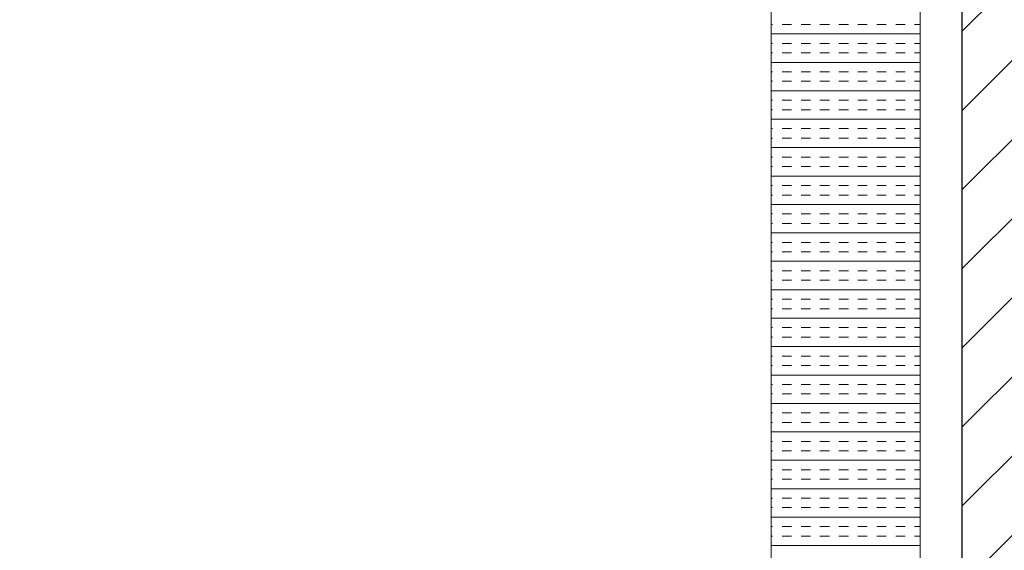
# Model space of a CAD drawing. Extents: x 3940905 to 4145695, y 925352 to 1109797.
# Tile 827 of 1056: x 4041040 to 4041371, y 1100118 to 1100296. Entities that reach past the tile are written whole.
import ezdxf

# ---------------------------------------------------------------- set-up
doc = ezdxf.new("R2010")
doc.units = 0
doc.header["$LTSCALE"] = 750
doc.header["$MEASUREMENT"] = 0
doc.layers.add('CIVIL WALLS', color=7, linetype='CONTINUOUS', lineweight=30)
doc.layers.add('CKD Equipments', color=252, linetype='CONTINUOUS', lineweight=0)
doc.layers.add('S-Hatch_8', color=7, linetype='CONTINUOUS')

msp = doc.modelspace()

# ---------------------------------------------------------------- hatches: boundary and pattern name
at = {"layer": 'S-Hatch_8'}
h = msp.add_hatch(dxfattribs=at)
h.set_pattern_fill('ANSI31', color=6, scale=150)
h.set_pattern_definition([(45, (55598.317, 54286.193), (-13.25825215, 13.25825215), [])])
h.paths.add_polyline_path([(4032909.71, 1095539.54), (4032784.71, 1095539.54), (4032784.71, 1094658.28), (4032909.71, 1094658.28)], flags=16)
h.paths.add_polyline_path([(4032934.71, 1095564.54), (4032759.71, 1095564.54), (4032759.71, 1094633.28), (4032934.71, 1094633.28)])
h.paths.add_polyline_path([(4036035.81, 1097319.5), (4036035.81, 1097194.49), (4032909.71, 1097194.5), (4032909.71, 1096488.48), (4032784.71, 1096488.48), (4032784.71, 1097319.5)], flags=16)
h.paths.add_polyline_path([(4039335.65, 1096588.98), (4040987, 1096589), (4040987, 1096464), (4039335.65, 1096463.98)], flags=17)
h.paths.add_polyline_path([(4039335.65, 1096613.98), (4041012, 1096614), (4041012, 1096439), (4039335.65, 1096438.98)])
h.paths.add_polyline_path([(4040862, 1095258.74), (4040862, 1095688.98), (4040987, 1095688.98), (4040987, 1095258.74), (4042012, 1095258.74), (4042012, 1095133.64), (4039635.81, 1095133.59), (4039635.81, 1095258.69)], flags=16)
h.paths.add_polyline_path([(4040837, 1095283.64), (4040837, 1095688.98), (4041012, 1095688.98), (4041012, 1095283.64), (4042037, 1095283.64), (4042037, 1095108.64), (4039635.81, 1095108.64), (4039635.81, 1095283.64)])
h.paths.add_polyline_path([(4044826.61, 1095744.14), (4044825.06, 1098019.68), (4044714.13, 1098019.44), (4044714.13, 1096994.44), (4043387, 1096994.44), (4043387, 1098078.44), (4043262, 1098078.44), (4043262, 1094831.38), (4043387, 1094831.38), (4043387, 1096869.44), (4044714.13, 1096869.44), (4044714.13, 1095868.9), (4044186.93, 1095868.93), (4044186.93, 1095743.93)], flags=17)
h.paths.add_polyline_path([(4044825.05, 1098044.44), (4044689.13, 1098044.44), (4044689.13, 1097019.44), (4043412, 1097019.44), (4043412, 1098103.44), (4043237, 1098103.44), (4043237, 1094806.38), (4043412, 1094806.38), (4043412, 1096844.44), (4044689.13, 1096844.44), (4044689.13, 1095893.9), (4044161.93, 1095893.93), (4044161.93, 1095718.93), (4044826.63, 1095719.38)])
h.paths.add_polyline_path([(4043387, 1099092.27), (4043753.59, 1099092.27), (4043753.59, 1099217.27), (4043263.42, 1099217.27), (4043263.42, 1098878.43), (4043387, 1098878.43)], flags=16)
h.paths.add_polyline_path([(4043412, 1099067.27), (4043753.59, 1099067.27), (4043753.59, 1099242.27), (4043236.95, 1099242.27), (4043237, 1098853.43), (4043412, 1098853.43)])
h.paths.add_polyline_path([(4041381.49, 1099092.27), (4041381.49, 1102053.43), (4041506.49, 1102053.43), (4041506.49, 1099217.27), (4042311.1, 1099217.27), (4042311.1, 1099092.27)], flags=16)
h.paths.add_polyline_path([(4041356.49, 1099067.27), (4041356.49, 1102078.43), (4041531.49, 1102078.43), (4041531.49, 1099242.27), (4042336.1, 1099242.27), (4042336.1, 1099067.27)])
h.paths.add_polyline_path([(4035556.81, 1097344.5), (4035556.81, 1097319.5), (4035436.81, 1097319.5), (4035436.81, 1097344.5), (4032759.71, 1097344.5), (4032759.71, 1096463.48), (4032934.71, 1096463.48), (4032934.71, 1097169.5), (4036035.81, 1097168.95), (4036035.81, 1097344.5)])

# ---------------------------------------------------------------- linework, layer by layer
at = {"layer": 'CIVIL WALLS', "color": 6, "elevation": -7.61}
msp.add_lwpolyline([(4041356.49, 1099067.27), (4041356.49, 1102078.43), (4041531.49, 1102078.43), (4041531.49, 1099242.27), (4042336.1, 1099242.27), (4042336.1, 1099067.27)], close=True, dxfattribs=at)
at = {"layer": 'CKD Equipments'}
for p, q in [((4041342.42, 1099951.64, -7.61), (4041342.42, 1100651.64, -7.61)), ((4041292.42, 1100001.64, -7.61), (4041292.42, 1100601.64, -7.61))]:
    msp.add_line(p, q, dxfattribs=at)
at = {"layer": 'CKD Equipments', "color": 4, "linetype": 'Continuous'}
for p, q in [((4041292.9, 1100294.38, -7.61), (4041292.42, 1100294.38, -7.61)), ((4041299.25, 1100294.38, -7.61), (4041296.07, 1100294.38, -7.61)), ((4041305.6, 1100294.38, -7.61), (4041302.42, 1100294.38, -7.61)), ((4041311.95, 1100294.38, -7.61), (4041308.77, 1100294.38, -7.61)), ((4041318.3, 1100294.38, -7.61), (4041315.12, 1100294.38, -7.61)), ((4041324.65, 1100294.38, -7.61), (4041321.47, 1100294.38, -7.61)), ((4041331, 1100294.38, -7.61), (4041327.82, 1100294.38, -7.61)), ((4041337.35, 1100294.38, -7.61), (4041334.17, 1100294.38, -7.61)), ((4041342.42, 1100294.38, -7.61), (4041340.52, 1100294.38, -7.61)), ((4041342.42, 1100291.21, -7.61), (4041292.42, 1100291.21, -7.61)), ((4041292.9, 1100288.03, -7.61), (4041292.42, 1100288.03, -7.61)), ((4041299.25, 1100288.03, -7.61), (4041296.07, 1100288.03, -7.61)), ((4041305.6, 1100288.03, -7.61), (4041302.42, 1100288.03, -7.61)), ((4041311.95, 1100288.03, -7.61), (4041308.77, 1100288.03, -7.61)), ((4041318.3, 1100288.03, -7.61), (4041315.12, 1100288.03, -7.61)), ((4041324.65, 1100288.03, -7.61), (4041321.47, 1100288.03, -7.61)), ((4041331, 1100288.03, -7.61), (4041327.82, 1100288.03, -7.61)), ((4041337.35, 1100288.03, -7.61), (4041334.17, 1100288.03, -7.61)), ((4041342.42, 1100288.03, -7.61), (4041340.52, 1100288.03, -7.61)), ((4041292.9, 1100284.86, -7.61), (4041292.42, 1100284.86, -7.61)), ((4041299.25, 1100284.86, -7.61), (4041296.07, 1100284.86, -7.61)), ((4041305.6, 1100284.86, -7.61), (4041302.42, 1100284.86, -7.61)), ((4041311.95, 1100284.86, -7.61), (4041308.77, 1100284.86, -7.61)), ((4041318.3, 1100284.86, -7.61), (4041315.12, 1100284.86, -7.61)), ((4041324.65, 1100284.86, -7.61), (4041321.47, 1100284.86, -7.61)), ((4041331, 1100284.86, -7.61), (4041327.82, 1100284.86, -7.61)), ((4041337.35, 1100284.86, -7.61), (4041334.17, 1100284.86, -7.61)), ((4041342.42, 1100284.86, -7.61), (4041340.52, 1100284.86, -7.61)), ((4041342.42, 1100281.68, -7.61), (4041292.42, 1100281.68, -7.61)), ((4041292.9, 1100278.51, -7.61), (4041292.42, 1100278.51, -7.61)), ((4041299.25, 1100278.51, -7.61), (4041296.07, 1100278.51, -7.61)), ((4041305.6, 1100278.51, -7.61), (4041302.42, 1100278.51, -7.61)), ((4041311.95, 1100278.51, -7.61), (4041308.77, 1100278.51, -7.61)), ((4041318.3, 1100278.51, -7.61), (4041315.12, 1100278.51, -7.61)), ((4041324.65, 1100278.51, -7.61), (4041321.47, 1100278.51, -7.61)), ((4041331, 1100278.51, -7.61), (4041327.82, 1100278.51, -7.61)), ((4041337.35, 1100278.51, -7.61), (4041334.17, 1100278.51, -7.61)), ((4041342.42, 1100278.51, -7.61), (4041340.52, 1100278.51, -7.61)), ((4041292.9, 1100275.33, -7.61), (4041292.42, 1100275.33, -7.61)), ((4041299.25, 1100275.33, -7.61), (4041296.07, 1100275.33, -7.61)), ((4041305.6, 1100275.33, -7.61), (4041302.42, 1100275.33, -7.61)), ((4041311.95, 1100275.33, -7.61), (4041308.77, 1100275.33, -7.61)), ((4041318.3, 1100275.33, -7.61), (4041315.12, 1100275.33, -7.61)), ((4041324.65, 1100275.33, -7.61), (4041321.47, 1100275.33, -7.61)), ((4041331, 1100275.33, -7.61), (4041327.82, 1100275.33, -7.61)), ((4041337.35, 1100275.33, -7.61), (4041334.17, 1100275.33, -7.61)), ((4041342.42, 1100275.33, -7.61), (4041340.52, 1100275.33, -7.61)), ((4041342.42, 1100272.16, -7.61), (4041292.42, 1100272.16, -7.61)), ((4041292.9, 1100268.98, -7.61), (4041292.42, 1100268.98, -7.61)), ((4041299.25, 1100268.98, -7.61), (4041296.07, 1100268.98, -7.61)), ((4041305.6, 1100268.98, -7.61), (4041302.42, 1100268.98, -7.61)), ((4041311.95, 1100268.98, -7.61), (4041308.77, 1100268.98, -7.61)), ((4041318.3, 1100268.98, -7.61), (4041315.12, 1100268.98, -7.61)), ((4041324.65, 1100268.98, -7.61), (4041321.47, 1100268.98, -7.61)), ((4041331, 1100268.98, -7.61), (4041327.82, 1100268.98, -7.61)), ((4041337.35, 1100268.98, -7.61), (4041334.17, 1100268.98, -7.61)), ((4041342.42, 1100268.98, -7.61), (4041340.52, 1100268.98, -7.61)), ((4041292.9, 1100265.81, -7.61), (4041292.42, 1100265.81, -7.61)), ((4041299.25, 1100265.81, -7.61), (4041296.07, 1100265.81, -7.61)), ((4041305.6, 1100265.81, -7.61), (4041302.42, 1100265.81, -7.61)), ((4041311.95, 1100265.81, -7.61), (4041308.77, 1100265.81, -7.61)), ((4041318.3, 1100265.81, -7.61), (4041315.12, 1100265.81, -7.61)), ((4041324.65, 1100265.81, -7.61), (4041321.47, 1100265.81, -7.61)), ((4041331, 1100265.81, -7.61), (4041327.82, 1100265.81, -7.61)), ((4041337.35, 1100265.81, -7.61), (4041334.17, 1100265.81, -7.61)), ((4041342.42, 1100265.81, -7.61), (4041340.52, 1100265.81, -7.61)), ((4041342.42, 1100262.63, -7.61), (4041292.42, 1100262.63, -7.61)), ((4041292.9, 1100259.46, -7.61), (4041292.42, 1100259.46, -7.61)), ((4041299.25, 1100259.46, -7.61), (4041296.07, 1100259.46, -7.61)), ((4041305.6, 1100259.46, -7.61), (4041302.42, 1100259.46, -7.61)), ((4041311.95, 1100259.46, -7.61), (4041308.77, 1100259.46, -7.61)), ((4041318.3, 1100259.46, -7.61), (4041315.12, 1100259.46, -7.61)), ((4041324.65, 1100259.46, -7.61), (4041321.47, 1100259.46, -7.61)), ((4041331, 1100259.46, -7.61), (4041327.82, 1100259.46, -7.61)), ((4041337.35, 1100259.46, -7.61), (4041334.17, 1100259.46, -7.61)), ((4041342.42, 1100259.46, -7.61), (4041340.52, 1100259.46, -7.61)), ((4041292.9, 1100256.28, -7.61), (4041292.42, 1100256.28, -7.61)), ((4041299.25, 1100256.28, -7.61), (4041296.07, 1100256.28, -7.61)), ((4041305.6, 1100256.28, -7.61), (4041302.42, 1100256.28, -7.61)), ((4041311.95, 1100256.28, -7.61), (4041308.77, 1100256.28, -7.61)), ((4041318.3, 1100256.28, -7.61), (4041315.12, 1100256.28, -7.61)), ((4041324.65, 1100256.28, -7.61), (4041321.47, 1100256.28, -7.61)), ((4041331, 1100256.28, -7.61), (4041327.82, 1100256.28, -7.61)), ((4041337.35, 1100256.28, -7.61), (4041334.17, 1100256.28, -7.61)), ((4041342.42, 1100256.28, -7.61), (4041340.52, 1100256.28, -7.61)), ((4041342.42, 1100253.11, -7.61), (4041292.42, 1100253.11, -7.61)), ((4041292.9, 1100249.93, -7.61), (4041292.42, 1100249.93, -7.61)), ((4041299.25, 1100249.93, -7.61), (4041296.07, 1100249.93, -7.61)), ((4041305.6, 1100249.93, -7.61), (4041302.42, 1100249.93, -7.61)), ((4041311.95, 1100249.93, -7.61), (4041308.77, 1100249.93, -7.61)), ((4041318.3, 1100249.93, -7.61), (4041315.12, 1100249.93, -7.61)), ((4041324.65, 1100249.93, -7.61), (4041321.47, 1100249.93, -7.61)), ((4041331, 1100249.93, -7.61), (4041327.82, 1100249.93, -7.61)), ((4041337.35, 1100249.93, -7.61), (4041334.17, 1100249.93, -7.61)), ((4041342.42, 1100249.93, -7.61), (4041340.52, 1100249.93, -7.61)), ((4041292.9, 1100246.76, -7.61), (4041292.42, 1100246.76, -7.61)), ((4041342.42, 1100243.58, -7.61), (4041292.42, 1100243.58, -7.61)), ((4041299.25, 1100246.76, -7.61), (4041296.07, 1100246.76, -7.61)), ((4041305.6, 1100246.76, -7.61), (4041302.42, 1100246.76, -7.61)), ((4041311.95, 1100246.76, -7.61), (4041308.77, 1100246.76, -7.61)), ((4041318.3, 1100246.76, -7.61), (4041315.12, 1100246.76, -7.61)), ((4041324.65, 1100246.76, -7.61), (4041321.47, 1100246.76, -7.61)), ((4041331, 1100246.76, -7.61), (4041327.82, 1100246.76, -7.61)), ((4041337.35, 1100246.76, -7.61), (4041334.17, 1100246.76, -7.61)), ((4041342.42, 1100246.76, -7.61), (4041340.52, 1100246.76, -7.61)), ((4041292.9, 1100240.41, -7.61), (4041292.42, 1100240.41, -7.61)), ((4041299.25, 1100240.41, -7.61), (4041296.07, 1100240.41, -7.61)), ((4041305.6, 1100240.41, -7.61), (4041302.42, 1100240.41, -7.61)), ((4041311.95, 1100240.41, -7.61), (4041308.77, 1100240.41, -7.61)), ((4041318.3, 1100240.41, -7.61), (4041315.12, 1100240.41, -7.61)), ((4041324.65, 1100240.41, -7.61), (4041321.47, 1100240.41, -7.61)), ((4041331, 1100240.41, -7.61), (4041327.82, 1100240.41, -7.61)), ((4041337.35, 1100240.41, -7.61), (4041334.17, 1100240.41, -7.61)), ((4041342.42, 1100240.41, -7.61), (4041340.52, 1100240.41, -7.61)), ((4041292.9, 1100237.23, -7.61), (4041292.42, 1100237.23, -7.61)), ((4041299.25, 1100237.23, -7.61), (4041296.07, 1100237.23, -7.61)), ((4041305.6, 1100237.23, -7.61), (4041302.42, 1100237.23, -7.61)), ((4041311.95, 1100237.23, -7.61), (4041308.77, 1100237.23, -7.61)), ((4041318.3, 1100237.23, -7.61), (4041315.12, 1100237.23, -7.61)), ((4041324.65, 1100237.23, -7.61), (4041321.47, 1100237.23, -7.61)), ((4041331, 1100237.23, -7.61), (4041327.82, 1100237.23, -7.61)), ((4041337.35, 1100237.23, -7.61), (4041334.17, 1100237.23, -7.61)), ((4041342.42, 1100237.23, -7.61), (4041340.52, 1100237.23, -7.61)), ((4041342.42, 1100234.06, -7.61), (4041292.42, 1100234.06, -7.61)), ((4041292.9, 1100230.88, -7.61), (4041292.42, 1100230.88, -7.61)), ((4041299.25, 1100230.88, -7.61), (4041296.07, 1100230.88, -7.61)), ((4041305.6, 1100230.88, -7.61), (4041302.42, 1100230.88, -7.61)), ((4041311.95, 1100230.88, -7.61), (4041308.77, 1100230.88, -7.61)), ((4041318.3, 1100230.88, -7.61), (4041315.12, 1100230.88, -7.61)), ((4041324.65, 1100230.88, -7.61), (4041321.47, 1100230.88, -7.61)), ((4041331, 1100230.88, -7.61), (4041327.82, 1100230.88, -7.61)), ((4041337.35, 1100230.88, -7.61), (4041334.17, 1100230.88, -7.61)), ((4041342.42, 1100230.88, -7.61), (4041340.52, 1100230.88, -7.61)), ((4041292.9, 1100227.71, -7.61), (4041292.42, 1100227.71, -7.61)), ((4041299.25, 1100227.71, -7.61), (4041296.07, 1100227.71, -7.61)), ((4041305.6, 1100227.71, -7.61), (4041302.42, 1100227.71, -7.61)), ((4041311.95, 1100227.71, -7.61), (4041308.77, 1100227.71, -7.61)), ((4041318.3, 1100227.71, -7.61), (4041315.12, 1100227.71, -7.61)), ((4041324.65, 1100227.71, -7.61), (4041321.47, 1100227.71, -7.61)), ((4041331, 1100227.71, -7.61), (4041327.82, 1100227.71, -7.61)), ((4041337.35, 1100227.71, -7.61), (4041334.17, 1100227.71, -7.61)), ((4041342.42, 1100227.71, -7.61), (4041340.52, 1100227.71, -7.61)), ((4041342.42, 1100224.53, -7.61), (4041292.42, 1100224.53, -7.61)), ((4041292.9, 1100221.36, -7.61), (4041292.42, 1100221.36, -7.61)), ((4041299.25, 1100221.36, -7.61), (4041296.07, 1100221.36, -7.61)), ((4041305.6, 1100221.36, -7.61), (4041302.42, 1100221.36, -7.61)), ((4041311.95, 1100221.36, -7.61), (4041308.77, 1100221.36, -7.61)), ((4041318.3, 1100221.36, -7.61), (4041315.12, 1100221.36, -7.61)), ((4041324.65, 1100221.36, -7.61), (4041321.47, 1100221.36, -7.61)), ((4041331, 1100221.36, -7.61), (4041327.82, 1100221.36, -7.61)), ((4041337.35, 1100221.36, -7.61), (4041334.17, 1100221.36, -7.61)), ((4041342.42, 1100221.36, -7.61), (4041340.52, 1100221.36, -7.61)), ((4041292.9, 1100218.18, -7.61), (4041292.42, 1100218.18, -7.61)), ((4041299.25, 1100218.18, -7.61), (4041296.07, 1100218.18, -7.61)), ((4041305.6, 1100218.18, -7.61), (4041302.42, 1100218.18, -7.61)), ((4041311.95, 1100218.18, -7.61), (4041308.77, 1100218.18, -7.61)), ((4041318.3, 1100218.18, -7.61), (4041315.12, 1100218.18, -7.61)), ((4041324.65, 1100218.18, -7.61), (4041321.47, 1100218.18, -7.61)), ((4041331, 1100218.18, -7.61), (4041327.82, 1100218.18, -7.61)), ((4041337.35, 1100218.18, -7.61), (4041334.17, 1100218.18, -7.61)), ((4041342.42, 1100218.18, -7.61), (4041340.52, 1100218.18, -7.61)), ((4041342.42, 1100215.01, -7.61), (4041292.42, 1100215.01, -7.61)), ((4041292.9, 1100211.83, -7.61), (4041292.42, 1100211.83, -7.61)), ((4041299.25, 1100211.83, -7.61), (4041296.07, 1100211.83, -7.61)), ((4041305.6, 1100211.83, -7.61), (4041302.42, 1100211.83, -7.61)), ((4041311.95, 1100211.83, -7.61), (4041308.77, 1100211.83, -7.61)), ((4041318.3, 1100211.83, -7.61), (4041315.12, 1100211.83, -7.61)), ((4041324.65, 1100211.83, -7.61), (4041321.47, 1100211.83, -7.61)), ((4041331, 1100211.83, -7.61), (4041327.82, 1100211.83, -7.61)), ((4041337.35, 1100211.83, -7.61), (4041334.17, 1100211.83, -7.61)), ((4041342.42, 1100211.83, -7.61), (4041340.52, 1100211.83, -7.61)), ((4041292.9, 1100208.66, -7.61), (4041292.42, 1100208.66, -7.61)), ((4041299.25, 1100208.66, -7.61), (4041296.07, 1100208.66, -7.61)), ((4041305.6, 1100208.66, -7.61), (4041302.42, 1100208.66, -7.61)), ((4041311.95, 1100208.66, -7.61), (4041308.77, 1100208.66, -7.61)), ((4041318.3, 1100208.66, -7.61), (4041315.12, 1100208.66, -7.61)), ((4041324.65, 1100208.66, -7.61), (4041321.47, 1100208.66, -7.61)), ((4041331, 1100208.66, -7.61), (4041327.82, 1100208.66, -7.61)), ((4041337.35, 1100208.66, -7.61), (4041334.17, 1100208.66, -7.61)), ((4041342.42, 1100208.66, -7.61), (4041340.52, 1100208.66, -7.61)), ((4041342.42, 1100205.48, -7.61), (4041292.42, 1100205.48, -7.61)), ((4041292.9, 1100202.31, -7.61), (4041292.42, 1100202.31, -7.61)), ((4041299.25, 1100202.31, -7.61), (4041296.07, 1100202.31, -7.61)), ((4041305.6, 1100202.31, -7.61), (4041302.42, 1100202.31, -7.61)), ((4041311.95, 1100202.31, -7.61), (4041308.77, 1100202.31, -7.61)), ((4041318.3, 1100202.31, -7.61), (4041315.12, 1100202.31, -7.61)), ((4041324.65, 1100202.31, -7.61), (4041321.47, 1100202.31, -7.61)), ((4041331, 1100202.31, -7.61), (4041327.82, 1100202.31, -7.61)), ((4041337.35, 1100202.31, -7.61), (4041334.17, 1100202.31, -7.61)), ((4041342.42, 1100202.31, -7.61), (4041340.52, 1100202.31, -7.61)), ((4041292.9, 1100199.13, -7.61), (4041292.42, 1100199.13, -7.61)), ((4041299.25, 1100199.13, -7.61), (4041296.07, 1100199.13, -7.61)), ((4041305.6, 1100199.13, -7.61), (4041302.42, 1100199.13, -7.61)), ((4041311.95, 1100199.13, -7.61), (4041308.77, 1100199.13, -7.61)), ((4041318.3, 1100199.13, -7.61), (4041315.12, 1100199.13, -7.61)), ((4041324.65, 1100199.13, -7.61), (4041321.47, 1100199.13, -7.61)), ((4041331, 1100199.13, -7.61), (4041327.82, 1100199.13, -7.61)), ((4041337.35, 1100199.13, -7.61), (4041334.17, 1100199.13, -7.61)), ((4041342.42, 1100199.13, -7.61), (4041340.52, 1100199.13, -7.61)), ((4041342.42, 1100195.96, -7.61), (4041292.42, 1100195.96, -7.61)), ((4041292.9, 1100192.78, -7.61), (4041292.42, 1100192.78, -7.61)), ((4041299.25, 1100192.78, -7.61), (4041296.07, 1100192.78, -7.61)), ((4041305.6, 1100192.78, -7.61), (4041302.42, 1100192.78, -7.61)), ((4041311.95, 1100192.78, -7.61), (4041308.77, 1100192.78, -7.61)), ((4041318.3, 1100192.78, -7.61), (4041315.12, 1100192.78, -7.61)), ((4041324.65, 1100192.78, -7.61), (4041321.47, 1100192.78, -7.61)), ((4041331, 1100192.78, -7.61), (4041327.82, 1100192.78, -7.61)), ((4041337.35, 1100192.78, -7.61), (4041334.17, 1100192.78, -7.61)), ((4041342.42, 1100192.78, -7.61), (4041340.52, 1100192.78, -7.61)), ((4041292.9, 1100189.61, -7.61), (4041292.42, 1100189.61, -7.61)), ((4041299.25, 1100189.61, -7.61), (4041296.07, 1100189.61, -7.61)), ((4041305.6, 1100189.61, -7.61), (4041302.42, 1100189.61, -7.61)), ((4041311.95, 1100189.61, -7.61), (4041308.77, 1100189.61, -7.61)), ((4041318.3, 1100189.61, -7.61), (4041315.12, 1100189.61, -7.61)), ((4041324.65, 1100189.61, -7.61), (4041321.47, 1100189.61, -7.61)), ((4041331, 1100189.61, -7.61), (4041327.82, 1100189.61, -7.61)), ((4041337.35, 1100189.61, -7.61), (4041334.17, 1100189.61, -7.61)), ((4041342.42, 1100189.61, -7.61), (4041340.52, 1100189.61, -7.61)), ((4041342.42, 1100186.43, -7.61), (4041292.42, 1100186.43, -7.61)), ((4041292.9, 1100183.26, -7.61), (4041292.42, 1100183.26, -7.61)), ((4041299.25, 1100183.26, -7.61), (4041296.07, 1100183.26, -7.61)), ((4041305.6, 1100183.26, -7.61), (4041302.42, 1100183.26, -7.61)), ((4041311.95, 1100183.26, -7.61), (4041308.77, 1100183.26, -7.61)), ((4041318.3, 1100183.26, -7.61), (4041315.12, 1100183.26, -7.61)), ((4041324.65, 1100183.26, -7.61), (4041321.47, 1100183.26, -7.61)), ((4041331, 1100183.26, -7.61), (4041327.82, 1100183.26, -7.61)), ((4041337.35, 1100183.26, -7.61), (4041334.17, 1100183.26, -7.61)), ((4041342.42, 1100183.26, -7.61), (4041340.52, 1100183.26, -7.61)), ((4041292.9, 1100180.08, -7.61), (4041292.42, 1100180.08, -7.61)), ((4041299.25, 1100180.08, -7.61), (4041296.07, 1100180.08, -7.61)), ((4041305.6, 1100180.08, -7.61), (4041302.42, 1100180.08, -7.61)), ((4041311.95, 1100180.08, -7.61), (4041308.77, 1100180.08, -7.61)), ((4041318.3, 1100180.08, -7.61), (4041315.12, 1100180.08, -7.61)), ((4041324.65, 1100180.08, -7.61), (4041321.47, 1100180.08, -7.61)), ((4041331, 1100180.08, -7.61), (4041327.82, 1100180.08, -7.61)), ((4041337.35, 1100180.08, -7.61), (4041334.17, 1100180.08, -7.61)), ((4041342.42, 1100180.08, -7.61), (4041340.52, 1100180.08, -7.61)), ((4041342.42, 1100176.91, -7.61), (4041292.42, 1100176.91, -7.61)), ((4041292.9, 1100173.73, -7.61), (4041292.42, 1100173.73, -7.61)), ((4041299.25, 1100173.73, -7.61), (4041296.07, 1100173.73, -7.61)), ((4041305.6, 1100173.73, -7.61), (4041302.42, 1100173.73, -7.61)), ((4041311.95, 1100173.73, -7.61), (4041308.77, 1100173.73, -7.61)), ((4041318.3, 1100173.73, -7.61), (4041315.12, 1100173.73, -7.61)), ((4041324.65, 1100173.73, -7.61), (4041321.47, 1100173.73, -7.61)), ((4041331, 1100173.73, -7.61), (4041327.82, 1100173.73, -7.61)), ((4041337.35, 1100173.73, -7.61), (4041334.17, 1100173.73, -7.61)), ((4041342.42, 1100173.73, -7.61), (4041340.52, 1100173.73, -7.61)), ((4041292.9, 1100170.56, -7.61), (4041292.42, 1100170.56, -7.61)), ((4041299.25, 1100170.56, -7.61), (4041296.07, 1100170.56, -7.61)), ((4041305.6, 1100170.56, -7.61), (4041302.42, 1100170.56, -7.61)), ((4041311.95, 1100170.56, -7.61), (4041308.77, 1100170.56, -7.61)), ((4041318.3, 1100170.56, -7.61), (4041315.12, 1100170.56, -7.61)), ((4041324.65, 1100170.56, -7.61), (4041321.47, 1100170.56, -7.61)), ((4041331, 1100170.56, -7.61), (4041327.82, 1100170.56, -7.61)), ((4041337.35, 1100170.56, -7.61), (4041334.17, 1100170.56, -7.61)), ((4041342.42, 1100170.56, -7.61), (4041340.52, 1100170.56, -7.61)), ((4041342.42, 1100167.38, -7.61), (4041292.42, 1100167.38, -7.61)), ((4041292.9, 1100164.21, -7.61), (4041292.42, 1100164.21, -7.61)), ((4041299.25, 1100164.21, -7.61), (4041296.07, 1100164.21, -7.61)), ((4041305.6, 1100164.21, -7.61), (4041302.42, 1100164.21, -7.61)), ((4041311.95, 1100164.21, -7.61), (4041308.77, 1100164.21, -7.61)), ((4041318.3, 1100164.21, -7.61), (4041315.12, 1100164.21, -7.61)), ((4041324.65, 1100164.21, -7.61), (4041321.47, 1100164.21, -7.61)), ((4041331, 1100164.21, -7.61), (4041327.82, 1100164.21, -7.61)), ((4041337.35, 1100164.21, -7.61), (4041334.17, 1100164.21, -7.61)), ((4041342.42, 1100164.21, -7.61), (4041340.52, 1100164.21, -7.61)), ((4041292.9, 1100161.03, -7.61), (4041292.42, 1100161.03, -7.61)), ((4041342.42, 1100157.86, -7.61), (4041292.42, 1100157.86, -7.61)), ((4041299.25, 1100161.03, -7.61), (4041296.07, 1100161.03, -7.61)), ((4041305.6, 1100161.03, -7.61), (4041302.42, 1100161.03, -7.61)), ((4041311.95, 1100161.03, -7.61), (4041308.77, 1100161.03, -7.61)), ((4041318.3, 1100161.03, -7.61), (4041315.12, 1100161.03, -7.61)), ((4041324.65, 1100161.03, -7.61), (4041321.47, 1100161.03, -7.61)), ((4041331, 1100161.03, -7.61), (4041327.82, 1100161.03, -7.61)), ((4041337.35, 1100161.03, -7.61), (4041334.17, 1100161.03, -7.61)), ((4041342.42, 1100161.03, -7.61), (4041340.52, 1100161.03, -7.61)), ((4041292.9, 1100154.68, -7.61), (4041292.42, 1100154.68, -7.61)), ((4041299.25, 1100154.68, -7.61), (4041296.07, 1100154.68, -7.61)), ((4041305.6, 1100154.68, -7.61), (4041302.42, 1100154.68, -7.61)), ((4041311.95, 1100154.68, -7.61), (4041308.77, 1100154.68, -7.61)), ((4041318.3, 1100154.68, -7.61), (4041315.12, 1100154.68, -7.61)), ((4041324.65, 1100154.68, -7.61), (4041321.47, 1100154.68, -7.61)), ((4041331, 1100154.68, -7.61), (4041327.82, 1100154.68, -7.61)), ((4041337.35, 1100154.68, -7.61), (4041334.17, 1100154.68, -7.61)), ((4041342.42, 1100154.68, -7.61), (4041340.52, 1100154.68, -7.61)), ((4041292.9, 1100151.51, -7.61), (4041292.42, 1100151.51, -7.61)), ((4041299.25, 1100151.51, -7.61), (4041296.07, 1100151.51, -7.61)), ((4041305.6, 1100151.51, -7.61), (4041302.42, 1100151.51, -7.61)), ((4041311.95, 1100151.51, -7.61), (4041308.77, 1100151.51, -7.61)), ((4041318.3, 1100151.51, -7.61), (4041315.12, 1100151.51, -7.61)), ((4041324.65, 1100151.51, -7.61), (4041321.47, 1100151.51, -7.61)), ((4041331, 1100151.51, -7.61), (4041327.82, 1100151.51, -7.61)), ((4041337.35, 1100151.51, -7.61), (4041334.17, 1100151.51, -7.61)), ((4041342.42, 1100151.51, -7.61), (4041340.52, 1100151.51, -7.61)), ((4041342.42, 1100148.33, -7.61), (4041292.42, 1100148.33, -7.61)), ((4041292.9, 1100145.16, -7.61), (4041292.42, 1100145.16, -7.61)), ((4041299.25, 1100145.16, -7.61), (4041296.07, 1100145.16, -7.61)), ((4041305.6, 1100145.16, -7.61), (4041302.42, 1100145.16, -7.61)), ((4041311.95, 1100145.16, -7.61), (4041308.77, 1100145.16, -7.61)), ((4041318.3, 1100145.16, -7.61), (4041315.12, 1100145.16, -7.61)), ((4041324.65, 1100145.16, -7.61), (4041321.47, 1100145.16, -7.61)), ((4041331, 1100145.16, -7.61), (4041327.82, 1100145.16, -7.61)), ((4041337.35, 1100145.16, -7.61), (4041334.17, 1100145.16, -7.61)), ((4041342.42, 1100145.16, -7.61), (4041340.52, 1100145.16, -7.61)), ((4041292.9, 1100141.98, -7.61), (4041292.42, 1100141.98, -7.61)), ((4041299.25, 1100141.98, -7.61), (4041296.07, 1100141.98, -7.61)), ((4041305.6, 1100141.98, -7.61), (4041302.42, 1100141.98, -7.61)), ((4041311.95, 1100141.98, -7.61), (4041308.77, 1100141.98, -7.61)), ((4041318.3, 1100141.98, -7.61), (4041315.12, 1100141.98, -7.61)), ((4041324.65, 1100141.98, -7.61), (4041321.47, 1100141.98, -7.61)), ((4041331, 1100141.98, -7.61), (4041327.82, 1100141.98, -7.61)), ((4041337.35, 1100141.98, -7.61), (4041334.17, 1100141.98, -7.61)), ((4041342.42, 1100141.98, -7.61), (4041340.52, 1100141.98, -7.61)), ((4041342.42, 1100138.81, -7.61), (4041292.42, 1100138.81, -7.61)), ((4041292.9, 1100135.63, -7.61), (4041292.42, 1100135.63, -7.61)), ((4041299.25, 1100135.63, -7.61), (4041296.07, 1100135.63, -7.61)), ((4041305.6, 1100135.63, -7.61), (4041302.42, 1100135.63, -7.61)), ((4041311.95, 1100135.63, -7.61), (4041308.77, 1100135.63, -7.61)), ((4041318.3, 1100135.63, -7.61), (4041315.12, 1100135.63, -7.61)), ((4041324.65, 1100135.63, -7.61), (4041321.47, 1100135.63, -7.61)), ((4041331, 1100135.63, -7.61), (4041327.82, 1100135.63, -7.61)), ((4041337.35, 1100135.63, -7.61), (4041334.17, 1100135.63, -7.61)), ((4041342.42, 1100135.63, -7.61), (4041340.52, 1100135.63, -7.61)), ((4041292.9, 1100132.46, -7.61), (4041292.42, 1100132.46, -7.61)), ((4041299.25, 1100132.46, -7.61), (4041296.07, 1100132.46, -7.61)), ((4041305.6, 1100132.46, -7.61), (4041302.42, 1100132.46, -7.61)), ((4041311.95, 1100132.46, -7.61), (4041308.77, 1100132.46, -7.61)), ((4041318.3, 1100132.46, -7.61), (4041315.12, 1100132.46, -7.61)), ((4041324.65, 1100132.46, -7.61), (4041321.47, 1100132.46, -7.61)), ((4041331, 1100132.46, -7.61), (4041327.82, 1100132.46, -7.61)), ((4041337.35, 1100132.46, -7.61), (4041334.17, 1100132.46, -7.61)), ((4041342.42, 1100132.46, -7.61), (4041340.52, 1100132.46, -7.61)), ((4041342.42, 1100129.28, -7.61), (4041292.42, 1100129.28, -7.61)), ((4041292.9, 1100126.11, -7.61), (4041292.42, 1100126.11, -7.61)), ((4041299.25, 1100126.11, -7.61), (4041296.07, 1100126.11, -7.61)), ((4041305.6, 1100126.11, -7.61), (4041302.42, 1100126.11, -7.61)), ((4041311.95, 1100126.11, -7.61), (4041308.77, 1100126.11, -7.61)), ((4041318.3, 1100126.11, -7.61), (4041315.12, 1100126.11, -7.61)), ((4041324.65, 1100126.11, -7.61), (4041321.47, 1100126.11, -7.61)), ((4041331, 1100126.11, -7.61), (4041327.82, 1100126.11, -7.61)), ((4041337.35, 1100126.11, -7.61), (4041334.17, 1100126.11, -7.61)), ((4041342.42, 1100126.11, -7.61), (4041340.52, 1100126.11, -7.61)), ((4041292.9, 1100122.93, -7.61), (4041292.42, 1100122.93, -7.61)), ((4041299.25, 1100122.93, -7.61), (4041296.07, 1100122.93, -7.61)), ((4041305.6, 1100122.93, -7.61), (4041302.42, 1100122.93, -7.61)), ((4041311.95, 1100122.93, -7.61), (4041308.77, 1100122.93, -7.61)), ((4041318.3, 1100122.93, -7.61), (4041315.12, 1100122.93, -7.61)), ((4041324.65, 1100122.93, -7.61), (4041321.47, 1100122.93, -7.61)), ((4041331, 1100122.93, -7.61), (4041327.82, 1100122.93, -7.61)), ((4041337.35, 1100122.93, -7.61), (4041334.17, 1100122.93, -7.61)), ((4041342.42, 1100122.93, -7.61), (4041340.52, 1100122.93, -7.61)), ((4041342.42, 1100119.76, -7.61), (4041292.42, 1100119.76, -7.61))]:
    msp.add_line(p, q, dxfattribs=at)

doc.saveas('drawing.dxf')
